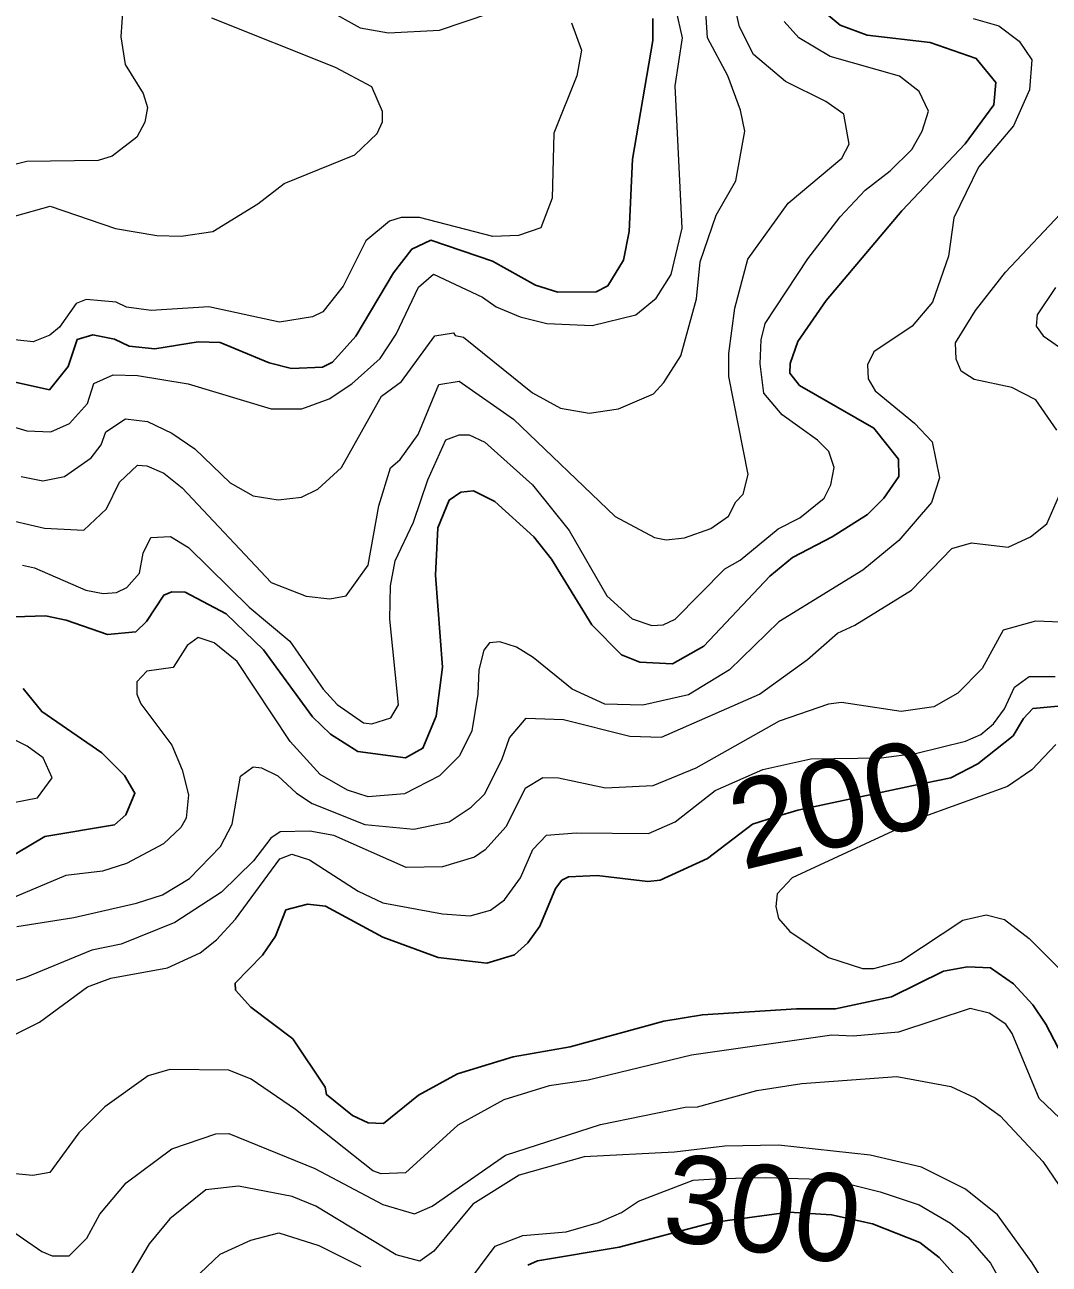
# Model space of a CAD drawing. Extents: x 673.3 to 698.5, y 6984.3 to 7012.3.
# Drawn here: x 691.701 to 692.636, y 6994.327 to 6995.457 of the extents above; entities that cross this region are included whole.
import ezdxf
from ezdxf.enums import TextEntityAlignment as Align

# ---------------------------------------------------------------- set-up
doc = ezdxf.new("R2010")
doc.units = 0
doc.header["$LTSCALE"] = 0.032
doc.layers.add('1', color=7, linetype='Continuous', lineweight=25)
doc.layers.add('2', color=7, linetype='Continuous', lineweight=13)
doc.layers.add('61', color=7, linetype='Continuous')

msp = doc.modelspace()

# ---------------------------------------------------------------- linework, layer by layer
at = {"layer": '1'}
for points in [[(692.4375, 6994.9902), (692.4696, 6995.0106), (692.4847, 6995.0255), (692.4983, 6995.0453), (692.498, 6995.0611), (692.4755, 6995.0895), (692.4078, 6995.1282), (692.3988, 6995.1394), (692.3993, 6995.1484), (692.4061, 6995.1685), (692.4321, 6995.2059), (692.501, 6995.2876), (692.5588, 6995.3487), (692.5851, 6995.3843), (692.5867, 6995.4048), (692.569, 6995.4266), (692.5269, 6995.4411), (692.4695, 6995.4478), (692.4447, 6995.457), (692.4248, 6995.4736)], [(692.2739, 6995.463), (692.274, 6995.4431), (692.2554, 6995.3347), (692.2522, 6995.2689), (692.2471, 6995.2425), (692.2329, 6995.2193), (692.2223, 6995.2138), (692.1871, 6995.2134), (692.1667, 6995.2197), (692.1275, 6995.2418), (692.0712, 6995.2609), (692.0539, 6995.2526), (692.0374, 6995.231), (692.003, 6995.1734), (691.9816, 6995.1495), (691.9724, 6995.1449), (691.9442, 6995.1438), (691.9239, 6995.1489), (691.879, 6995.1674), (691.8591, 6995.1682), (691.8196, 6995.1618), (691.7962, 6995.1641), (691.7826, 6995.1707), (691.7631, 6995.1745), (691.7487, 6995.1703), (691.7405, 6995.1455), (691.7233, 6995.1244)], [(691.7233, 6995.1244), (691.6866, 6995.1325)], [(691.6914, 6994.9174), (691.7197, 6994.9181), (691.7386, 6994.9142), (691.7764, 6994.9011), (691.8022, 6994.9035), (691.812, 6994.913), (691.8277, 6994.9369), (691.8351, 6994.9401), (691.8471, 6994.9398), (691.8845, 6994.9199), (691.9188, 6994.8872), (691.9633, 6994.826), (691.9799, 6994.8102), (692.0048, 6994.7943), (692.0481, 6994.7887), (692.0641, 6994.7974), (692.0762, 6994.8265), (692.0819, 6994.8713), (692.0755, 6994.9553), (692.0777, 6994.9985), (692.0881, 6995.0238), (692.0986, 6995.0311), (692.1103, 6995.0321), (692.1298, 6995.0224), (692.1654, 6994.9901), (692.1813, 6994.97), (692.2182, 6994.9099), (692.2452, 6994.8826), (692.2621, 6994.8758), (692.2917, 6994.8745), (692.3204, 6994.8905), (692.3805, 6994.9545), (692.4013, 6994.9713), (692.4375, 6994.9902)], [(691.6808, 6994.6941), (691.7191, 6994.7168), (691.7827, 6994.7274), (691.793, 6994.7365), (691.8014, 6994.7564), (691.7919, 6994.7724), (691.7712, 6994.7931), (691.7164, 6994.8308), (691.6993, 6994.852)], [(692.6586, 6994.4954), (692.6325, 6994.5458), (692.6207, 6994.5634), (692.6029, 6994.5826), (692.582, 6994.5972), (692.5611, 6994.5981), (692.5392, 6994.5939), (692.4917, 6994.5706), (692.4406, 6994.5598), (692.4048, 6994.5598), (692.3191, 6994.5542), (692.2838, 6994.5483), (692.1985, 6994.5249), (692.1464, 6994.516), (692.0956, 6994.5004), (692.0601, 6994.481), (692.0283, 6994.4549), (692.0142, 6994.4557), (691.9999, 6994.4623), (691.9761, 6994.4815), (691.9748, 6994.4882), (691.9454, 6994.5324), (691.907, 6994.5612), (691.8931, 6994.5767), (691.8929, 6994.5832), (691.9177, 6994.6086), (691.9295, 6994.6259), (691.9392, 6994.6499), (691.9589, 6994.6551), (691.9753, 6994.6533), (692.0275, 6994.6249), (692.078, 6994.6065), (692.1224, 6994.6014), (692.1477, 6994.6088), (692.1597, 6994.6199), (692.1707, 6994.635), (692.1851, 6994.6695), (692.1908, 6994.6769), (692.1969, 6994.6802), (692.223, 6994.6812), (692.2693, 6994.6757), (692.2805, 6994.6771), (692.3239, 6994.6968), (692.3649, 6994.728), (692.3857, 6994.7349), (692.4062, 6994.7408), (692.4561, 6994.7514), (692.5102, 6994.763), (692.5457, 6994.7704), (692.5704, 6994.7833), (692.6026, 6994.8088), (692.612, 6994.8244), (692.6207, 6994.8336), (692.6437, 6994.8359)], [(692.6735, 6994.1709), (692.6104, 6994.1698), (692.5986, 6994.1774), (692.5852, 6994.1926), (692.5728, 6994.243), (692.5648, 6994.2883), (692.5549, 6994.3106), (692.5352, 6994.3328), (692.5174, 6994.3464), (692.4743, 6994.3636), (692.4368, 6994.3716), (692.3979, 6994.3743), (692.3285, 6994.3647), (692.2431, 6994.3423), (692.1687, 6994.3297)], [(692.1687, 6994.3297), (692.1597, 6994.3259)]]:
    msp.add_lwpolyline(points, dxfattribs=at)
at = {"layer": '2'}
for points in [[(691.6708, 6995.0964), (691.7028, 6995.0868), (691.7248, 6995.086), (691.7416, 6995.0937), (691.7582, 6995.1118), (691.7638, 6995.1302), (691.7814, 6995.138), (691.8038, 6995.1373), (691.8501, 6995.1299), (691.9258, 6995.1069), (691.9537, 6995.1069), (691.9786, 6995.1162), (691.9993, 6995.1297), (692.0251, 6995.153), (692.0396, 6995.175), (692.0602, 6995.2181), (692.0739, 6995.23), (692.1184, 6995.2088), (692.1309, 6995.2002), (692.1529, 6995.1909), (692.1772, 6995.1849), (692.2185, 6995.1829), (692.2585, 6995.1927), (692.277, 6995.2079), (692.2907, 6995.2295), (692.3007, 6995.2718), (692.2944, 6995.4018), (692.3008, 6995.4454), (692.2895, 6995.4969)], [(691.7902, 6995.473), (691.7886, 6995.4464), (691.7926, 6995.421), (691.8089, 6995.3946), (691.8129, 6995.3819), (691.8105, 6995.3685), (691.8031, 6995.3547), (691.7807, 6995.3374), (691.7679, 6995.3335), (691.7028, 6995.3326), (691.677, 6995.3261)], [(691.6976, 6995.0454), (691.7175, 6995.0412), (691.7372, 6995.0453), (691.7615, 6995.0622), (691.7705, 6995.0742), (691.7748, 6995.0859), (691.7928, 6995.098), (691.8128, 6995.0954), (691.8351, 6995.0849), (691.856, 6995.0706), (691.8884, 6995.0396), (691.9094, 6995.0276), (691.9322, 6995.024), (691.9533, 6995.0263), (691.9681, 6995.0336), (691.9899, 6995.0536), (692.0263, 6995.1187), (692.0445, 6995.1318), (692.0751, 6995.1736), (692.0921, 6995.1763), (692.0935, 6995.1739), (692.101, 6995.1723), (692.164, 6995.1217), (692.1896, 6995.1076), (692.2159, 6995.1031), (692.2425, 6995.1071), (692.2744, 6995.1208), (692.2839, 6995.131), (692.2993, 6995.1554), (692.3138, 6995.2074), (692.3171, 6995.2412), (692.3316, 6995.2836), (692.3497, 6995.3151), (692.3578, 6995.3604), (692.3538, 6995.3796), (692.3423, 6995.4109), (692.3236, 6995.4454), (692.322, 6995.4737)], [(691.9773, 6995.4709), (692.007, 6995.4546), (692.0326, 6995.4499), (692.0793, 6995.4524), (692.1252, 6995.4679)], [(692.5661, 6995.463), (692.5894, 6995.4563), (692.6082, 6995.4423), (692.6196, 6995.4255), (692.6176, 6995.3979), (692.603, 6995.3653), (692.5711, 6995.3276), (692.5486, 6995.2812), (692.5435, 6995.2464), (692.529, 6995.2043), (692.5106, 6995.1825), (692.4756, 6995.1589), (692.4696, 6995.1472), (692.4703, 6995.1344), (692.4767, 6995.1235), (692.5127, 6995.0938), (692.5287, 6995.0769), (692.5353, 6995.0442), (692.528, 6995.0217), (692.4984, 6994.987), (692.4655, 6994.9598), (692.3888, 6994.9128), (692.3438, 6994.869), (692.3063, 6994.8461), (692.2647, 6994.8367), (692.2302, 6994.8377), (692.2004, 6994.8512), (692.1646, 6994.8803), (692.1494, 6994.8896), (692.1342, 6994.8944), (692.1249, 6994.8935), (692.1198, 6994.8867), (692.1152, 6994.8688), (692.1143, 6994.8467), (692.1086, 6994.8132), (692.0974, 6994.7906), (692.0791, 6994.7723), (692.0473, 6994.7559), (692.0142, 6994.7532), (691.9952, 6994.7591), (691.9705, 6994.7733), (691.943, 6994.8034), (691.8946, 6994.8764), (691.8737, 6994.8935), (691.8592, 6994.8984), (691.8489, 6994.8912), (691.8363, 6994.871), (691.8123, 6994.8676), (691.8031, 6994.8579), (691.8031, 6994.8467), (691.8069, 6994.838), (691.835, 6994.8001), (691.8446, 6994.7776), (691.8504, 6994.7548), (691.8481, 6994.7337), (691.8432, 6994.7251), (691.8275, 6994.7103), (691.7937, 6994.6923), (691.7718, 6994.6853), (691.7382, 6994.6812), (691.6624, 6994.6495)], [(691.6768, 6995.0078), (691.7188, 6994.998), (691.7547, 6994.9964), (691.7754, 6995.0159), (691.7873, 6995.0401), (691.8036, 6995.0556), (691.8122, 6995.0549), (691.8277, 6995.0484), (691.8446, 6995.0348), (691.9256, 6994.9485), (691.9575, 6994.936), (691.9791, 6994.9337), (691.994, 6994.9363), (692.0141, 6994.9645), (692.024, 6995.0186), (692.0345, 6995.0531), (692.0435, 6995.0608), (692.0597, 6995.0836), (692.0786, 6995.1291), (692.0972, 6995.1323), (692.1467, 6995.0977), (692.2395, 6995.0087), (692.2754, 6994.9897), (692.286, 6994.9874), (692.3028, 6994.9893), (692.3267, 6994.9978), (692.3429, 6995.0091), (692.3497, 6995.0222), (692.3563, 6995.0292), (692.361, 6995.047), (692.3431, 6995.1366), (692.3432, 6995.1574), (692.3488, 6995.1989), (692.3605, 6995.2434), (692.3973, 6995.2947), (692.4462, 6995.3356), (692.4531, 6995.3484), (692.4481, 6995.3758), (692.4316, 6995.3874), (692.3948, 6995.4056), (692.3656, 6995.4302), (692.3528, 6995.4554), (692.3506, 6995.466)], [(692.1996, 6995.459), (692.2088, 6995.4343), (692.2044, 6995.4107), (692.1835, 6995.3584), (692.182, 6995.2991), (692.1716, 6995.272), (692.1513, 6995.2651), (692.1279, 6995.2643), (692.0611, 6995.2814), (692.0442, 6995.2814), (692.0337, 6995.2781), (692.0119, 6995.2602), (691.9913, 6995.2189), (691.9728, 6995.1955), (691.9635, 6995.1909), (691.9334, 6995.1861), (691.8689, 6995.2), (691.8161, 6995.1967), (691.7937, 6995.1997), (691.7842, 6995.2042), (691.7569, 6995.2066), (691.7479, 6995.2032), (691.7326, 6995.1815), (691.7237, 6995.1741), (691.7085, 6995.1682), (691.6834, 6995.1708)], [(691.6914, 6995.2828), (691.724, 6995.2918), (691.7836, 6995.2715), (691.8213, 6995.2651), (691.8437, 6995.2646), (691.8726, 6995.2688), (691.9135, 6995.2939), (691.9374, 6995.3126), (692.0019, 6995.3387), (692.0225, 6995.3582), (692.0272, 6995.3689), (692.0272, 6995.3783), (692.0175, 6995.4009), (691.9844, 6995.4184), (691.8716, 6995.4635)], [(692.3883, 6994.9976), (692.4081, 6995.0076), (692.4301, 6995.0255), (692.4362, 6995.0376), (692.4392, 6995.0536), (692.4344, 6995.068), (692.424, 6995.0785), (692.392, 6995.1016), (692.375, 6995.1212), (692.3717, 6995.1481), (692.3726, 6995.1701), (692.3764, 6995.1847), (692.4152, 6995.2437), (692.4447, 6995.2823), (692.4675, 6995.3064), (692.4903, 6995.3241), (692.5103, 6995.3437), (692.5197, 6995.3602), (692.5255, 6995.3785), (692.5169, 6995.3966), (692.499, 6995.4106), (692.4358, 6995.4285), (692.407, 6995.4455), (692.3938, 6995.4603)], [(692.6426, 6995.0876), (692.6232, 6995.1151), (692.6014, 6995.1265), (692.5669, 6995.1337), (692.5551, 6995.1414), (692.5505, 6995.1523), (692.5501, 6995.1672), (692.5681, 6995.1967), (692.5956, 6995.2317), (692.6508, 6995.2901)], [(692.6411, 6995.2176), (692.6244, 6995.1929), (692.6237, 6995.1824), (692.6301, 6995.1737), (692.6785, 6995.1398)], [(691.6988, 6994.9645), (691.7097, 6994.9621), (691.7567, 6994.9415), (691.7725, 6994.9386), (691.7845, 6994.9394), (691.794, 6994.944), (691.8055, 6994.9572), (691.8088, 6994.9754), (691.816, 6994.9895), (691.8339, 6994.9906), (691.8502, 6994.9804), (691.9057, 6994.9262), (691.9427, 6994.8951), (691.9731, 6994.8512), (691.9858, 6994.8373), (692.0099, 6994.8206), (692.0175, 6994.8197), (692.0349, 6994.825), (692.0418, 6994.8371), (692.0338, 6994.9151), (692.0346, 6994.9456), (692.0389, 6994.9684), (692.0556, 6995.0035), (692.0685, 6995.0422), (692.0849, 6995.0788), (692.0972, 6995.0834), (692.1062, 6995.0834), (692.1206, 6995.0765), (692.1641, 6995.0377), (692.1976, 6994.9961), (692.232, 6994.9365), (692.255, 6994.9154), (692.2729, 6994.9093), (692.2832, 6994.9101), (692.2943, 6994.915), (692.3397, 6994.9611), (692.3536, 6994.969), (692.3883, 6994.9976)], [(692.4583, 6994.9097), (692.51, 6994.9416), (692.5467, 6994.9796), (692.5647, 6994.9849), (692.5981, 6994.9809), (692.6185, 6994.9901), (692.6332, 6995.0022), (692.6461, 6995.0314)], [(692.6231, 6994.9132), (692.5935, 6994.9051), (692.5744, 6994.8702), (692.5522, 6994.8476), (692.5301, 6994.8353), (692.5005, 6994.831), (692.4461, 6994.8391), (692.4341, 6994.8375), (692.3891, 6994.8221), (692.313, 6994.7792), (692.2738, 6994.7632), (692.2306, 6994.761), (692.1879, 6994.77), (692.1735, 6994.7703), (692.1574, 6994.7606), (692.1399, 6994.7257), (692.1209, 6994.7047), (692.1113, 6994.6981), (692.082, 6994.6892), (692.0487, 6994.6885), (691.983, 6994.7179), (691.961, 6994.7218), (691.9338, 6994.721), (691.9254, 6994.7153), (691.9097, 6994.6948), (691.8803, 6994.6662), (691.8378, 6994.6385), (691.7887, 6994.6185), (691.7622, 6994.6132), (691.7015, 6994.5882), (691.6591, 6994.5752)], [(691.6936, 6994.6348), (691.7457, 6994.643), (691.8027, 6994.656), (691.8264, 6994.6638), (691.8513, 6994.6786), (691.8796, 6994.7078), (691.8902, 6994.7282), (691.8976, 6994.772), (691.9092, 6994.7804), (691.917, 6994.7795), (691.9319, 6994.7721), (691.9488, 6994.7563), (691.9632, 6994.747), (692.0111, 6994.7279), (692.0559, 6994.7236), (692.0882, 6994.7301), (692.1081, 6994.7435), (692.1204, 6994.7556), (692.1362, 6994.7868), (692.143, 6994.8069), (692.1584, 6994.8249), (692.1923, 6994.8235), (692.253, 6994.8083), (692.2818, 6994.8075), (692.3712, 6994.8466), (692.415, 6994.8784), (692.4423, 6994.9024), (692.4583, 6994.9097)], [(692.7083, 6994.9101), (692.6231, 6994.9132)], [(691.6791, 6994.5298), (691.7142, 6994.5476), (691.7581, 6994.5796), (691.7794, 6994.5875), (691.8312, 6994.5971), (691.861, 6994.6108), (691.8757, 6994.6225), (691.8932, 6994.6416), (691.9336, 6994.6965), (691.9444, 6994.7007), (691.9607, 6994.6957), (692.005, 6994.667), (692.0274, 6994.6564), (692.082, 6994.6462), (692.1073, 6994.6446), (692.1258, 6994.6498), (692.1386, 6994.659), (692.1532, 6994.6793), (692.1644, 6994.705), (692.1768, 6994.718), (692.2038, 6994.7203), (692.2699, 6994.7195), (692.2943, 6994.7301), (692.3308, 6994.7588), (692.3741, 6994.778), (692.4179, 6994.7878), (692.4822, 6994.7887), (692.5148, 6994.7928), (692.5592, 6994.8037), (692.573, 6994.81), (692.5848, 6994.8195), (692.5948, 6994.8334), (692.6039, 6994.853), (692.6171, 6994.8627), (692.641, 6994.8628)], [(691.6778, 6994.7453), (691.7126, 6994.752), (691.7259, 6994.7704), (691.7177, 6994.7886), (691.7031, 6994.7992), (691.6783, 6994.8118)], [(692.6415, 6994.8008), (692.6196, 6994.7777), (692.5973, 6994.7626), (692.5216, 6994.7352), (692.4009, 6994.6791), (692.3874, 6994.6647), (692.386, 6994.6531), (692.3885, 6994.6421), (692.3988, 6994.6301), (692.4342, 6994.6064), (692.4651, 6994.5965), (692.4754, 6994.5965), (692.5002, 6994.6032), (692.5566, 6994.6404), (692.5779, 6994.6454), (692.5946, 6994.6412), (692.6171, 6994.6239), (692.6449, 6994.5961)], [(692.6451, 6994.4598), (692.6264, 6994.4778), (692.6016, 6994.5373), (692.5958, 6994.5458), (692.5808, 6994.5558), (692.5635, 6994.5599), (692.498, 6994.5383), (692.4566, 6994.5347), (692.4371, 6994.5355), (692.3093, 6994.5175), (692.2148, 6994.4947), (692.1794, 6994.4895), (692.1378, 6994.4766), (692.0961, 6994.4535), (692.0482, 6994.41), (692.0259, 6994.4092), (692.0184, 6994.412), (691.948, 6994.4678), (691.9075, 6994.4955), (691.8871, 6994.5036), (691.8332, 6994.5044), (691.8136, 6994.4986), (691.7739, 6994.4702), (691.7503, 6994.4466), (691.7237, 6994.4103), (691.7083, 6994.4076), (691.692, 6994.4091)], [(691.6829, 6994.3613), (691.7164, 6994.3382), (691.726, 6994.3343), (691.7414, 6994.3342), (691.7574, 6994.3503), (691.7694, 6994.3723), (691.7934, 6994.401), (691.8351, 6994.4319), (691.8751, 6994.4457), (691.8871, 6994.4458), (691.9656, 6994.4139), (692.0275, 6994.3813), (692.0563, 6994.3726), (692.0725, 6994.3797), (692.1394, 6994.4261), (692.2262, 6994.454), (692.3035, 6994.4701), (692.3145, 6994.4704), (692.3687, 6994.4851), (692.4098, 6994.4914), (692.4966, 6994.4979), (692.5458, 6994.4887), (692.568, 6994.4784)], [(692.568, 6994.4784), (692.5908, 6994.4621), (692.6298, 6994.4205), (692.6737, 6994.3557)], [(692.6507, 6994.2785), (692.6199, 6994.328), (692.5883, 6994.3717), (692.559, 6994.3951), (692.5189, 6994.4152), (692.4722, 6994.4262), (692.3884, 6994.4353), (692.3397, 6994.4344), (692.2937, 6994.4288), (692.2113, 6994.4246), (692.152, 6994.4079), (692.1097, 6994.3816), (692.074, 6994.3387), (692.0612, 6994.3294), (692.0398, 6994.3353), (691.9664, 6994.3797), (691.9448, 6994.3884), (691.8959, 6994.3978), (691.8661, 6994.3945), (691.8332, 6994.3682), (691.8145, 6994.3454), (691.7896, 6994.3036)], [(692.0896, 6994.2948), (692.1025, 6994.3061), (692.1301, 6994.3432), (692.1553, 6994.3528), (692.1948, 6994.3562), (692.2242, 6994.3647), (692.2453, 6994.374), (692.2608, 6994.3843), (692.3106, 6994.4034), (692.3352, 6994.4048), (692.377, 6994.4058), (692.4165, 6994.4046), (692.4459, 6994.4016), (692.4813, 6994.3928), (692.5169, 6994.3808), (692.5453, 6994.3642), (692.5612, 6994.3515), (692.582, 6994.3275), (692.5957, 6994.3031), (692.6012, 6994.2812), (692.6078, 6994.2336), (692.6144, 6994.2179), (692.6336, 6994.2107), (692.6592, 6994.2074)], [(691.843, 6994.3015), (691.8791, 6994.3358), (691.907, 6994.3487), (691.9327, 6994.3554), (691.9692, 6994.3438), (692.0075, 6994.3246)]]:
    msp.add_lwpolyline(points, dxfattribs=at)

# ---------------------------------------------------------------- texts
at = {"layer": '61', "width": 1.05}
msp.add_text('200', height=0.08, rotation=13.627, dxfattribs=at).set_placement((692.4466, 6994.708), align=Align.CENTER)
at = {"layer": '61'}
msp.add_text('300', height=0.08, rotation=352.504, dxfattribs=at).set_placement((692.369, 6994.3378), align=Align.CENTER)

doc.saveas('drawing.dxf')
